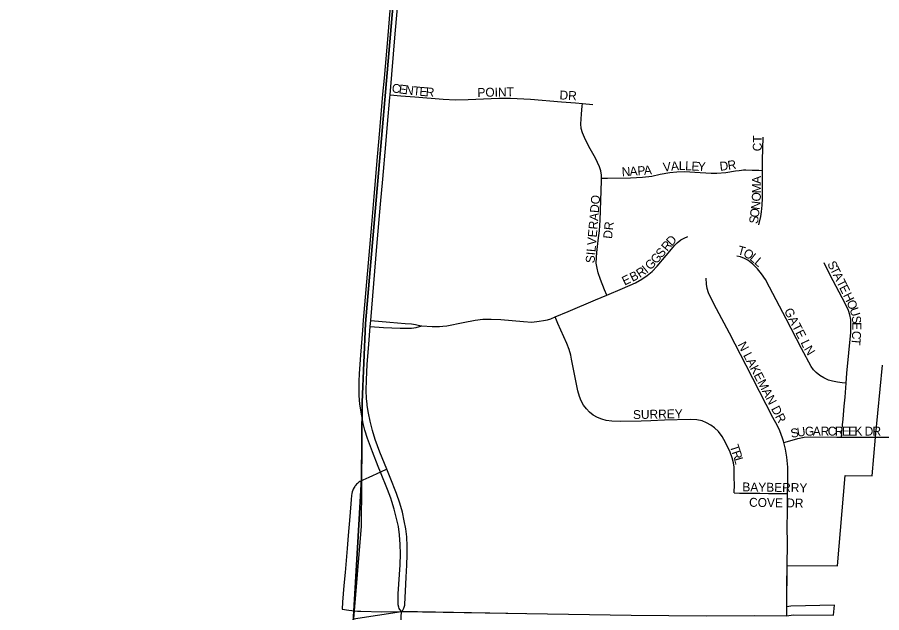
# Model space of a CAD drawing. Extents: x 1410790 to 1770854, y 448063 to 770588.
# Drawn here: x 1512949 to 1517791, y 600623 to 603957 of the extents above; entities that cross this region are included whole.
import ezdxf

# ---------------------------------------------------------------- set-up
doc = ezdxf.new("R2010")
doc.units = 0
for name, color, linetype in [('GM_X_Adjacent_County', 7, 'Continuous'), ('GM_X_City_Street', 7, 'Continuous'), ('GM_X_Corporation', 7, 'Continuous'), ('GM_X_County', 7, 'Continuous'), ('GM_X_County_Road', 7, 'Continuous'), ('GM_X_State_Route', 7, 'Continuous'), ('GM_X_Township', 7, 'Continuous'), ('GM_X_Township_Subdivision', 7, 'Continuous'), ('GM_X_Township_Subdivision_Text', 7, 'Continuous')]:
    doc.layers.add(name, color=color, linetype=linetype)

msp = doc.modelspace()

# ---------------------------------------------------------------- linework, layer by layer
at = {"layer": 'GM_X_Adjacent_County'}
msp.add_lwpolyline([(1515138.6, 605013.3), (1515011.7, 603538), (1514899.6, 602242.1), (1514881.7, 601802.6), (1514877.8, 601372.2), (1514833.2, 600600.5), (1514720.1, 599091.6), (1514692.4, 598721.1), (1514562.7, 596991), (1514515.8, 596366.2), (1515042.7, 596304.1), (1515079.2, 595944.4), (1515011.4, 595290.1), (1514942.3, 594632.2), (1514556.5, 590959.2), (1514551.8, 590905.6), (1514077.4, 585460), (1513734.6, 581107.4), (1513727.5, 580973.9), (1513514.2, 578839.9), (1510501.5, 579143.6)], dxfattribs=at)
at = {"layer": 'GM_X_City_Street'}
for points in [[(1517757.4, 601605), (1517801.8, 601605.1), (1517824.5, 601605.1), (1517910.7, 601605.2), (1517989.5, 601604.8)], [(1515067.2, 600221.6), (1515070.2, 600244.8), (1515081, 600335.9), (1515086.2, 600400.1), (1515091.4, 600460.9), (1515095.8, 600518.2), (1515098.4, 600566), (1515102.3, 600629.3)]]:
    msp.add_lwpolyline(points, dxfattribs=at)
at = {"layer": 'GM_X_Corporation'}
for points in [[(1515066.2, 604167.4), (1514899.6, 602242.1), (1514881.7, 601802.6), (1514875.4, 601107.6), (1514832.3, 600589.1), (1514541.3, 597088.3), (1514481.9, 596373.1), (1515042.7, 596304.1), (1515101, 596296.9), (1515075.4, 595899.6), (1514942.3, 594632.2), (1514834, 593600.7), (1510778.9, 594171.7)], [(1514541.3, 597088.3), (1514832.3, 600589.1), (1515102.3, 600629.3), (1516387.6, 600609.8), (1516809.4, 600605.6), (1517078.4, 600606.6), (1517260, 600605.6), (1517295.2, 600611.7), (1517520.9, 600609.6), (1517526.3, 600665), (1517282.2, 600659.6), (1517259.7, 600656), (1517261.1, 600887), (1517544.7, 600884.9), (1517586.9, 601390.4), (1517738.1, 601389), (1517757.4, 601605), (1517796.8, 602009.2)]]:
    msp.add_lwpolyline(points, dxfattribs=at)
at = {"layer": 'GM_X_County'}
msp.add_lwpolyline([(1515138.6, 605013.3), (1515011.7, 603538), (1514899.6, 602242.1), (1514881.7, 601802.6), (1514877.8, 601372.2), (1514833.2, 600600.5), (1514720.1, 599091.6), (1514692.4, 598721.1), (1514562.7, 596991), (1514515.8, 596366.2), (1515042.7, 596304.1), (1515079.2, 595944.4), (1515011.4, 595290.1), (1514942.3, 594632.2), (1514556.5, 590959.2), (1514551.8, 590905.6), (1514077.4, 585460)], dxfattribs=at)
at = {"layer": 'GM_X_County_Road'}
for points in [[(1514868.1, 601790.4), (1514864.9, 601838.8), (1514863.5, 601874.1), (1514863.7, 601916.9), (1514865.6, 601962.9), (1514872.8, 602064.5), (1514884.5, 602205.1), (1514886.5, 602228.4), (1514887, 602234.1), (1514889.4, 602261.9), (1514934.7, 602796.7), (1514948.1, 602953.6), (1514967, 603175.7), (1514980.1, 603323.6), (1514997.7, 603525.9), (1515005.5, 603616.8), (1515025.9, 603855.3), (1515047.1, 604113.6), (1515065.7, 604339.1), (1515076.4, 604463.3), (1515084.7, 604558.1), (1515110.4, 604855.4), (1515121.8, 604992.9), (1515125.3, 605031.3)], [(1515037.5, 603522.4), (1515066.9, 603865.1), (1515089.8, 604136.4), (1515109.7, 604378.2), (1515120.1, 604499.2), (1515131.5, 604626.5), (1515161.9, 604990)], [(1514929.1, 602258.7), (1514964, 602672.7), (1514984.6, 602911.3), (1514997, 603051.6), (1515013.3, 603244.4), (1515023.6, 603358.6), (1515036.3, 603509), (1515037.5, 603522.4)], [(1515019.3, 601426.8), (1514980.8, 601522.6), (1514954.3, 601593.4), (1514938.2, 601643.5), (1514925.1, 601694.7), (1514916, 601739.9), (1514909.9, 601782.3), (1514909.1, 601790), (1514906.2, 601821.7), (1514904.4, 601867.8), (1514905.2, 601927.1), (1514909.6, 602012.4), (1514918, 602126.9), (1514926.3, 602225.5)], [(1514926.3, 602225.5), (1514929.1, 602258.7)], [(1514983.8, 601410.5), (1514983.8, 601410.5), (1514971.5, 601440.8), (1514939, 601523.3), (1514911.9, 601597.5), (1514896.9, 601644.6), (1514886.8, 601682.9), (1514878.8, 601724.6), (1514868.1, 601790.4)], [(1514983.8, 601410.5), (1514918.1, 601380.3), (1514885.3, 601365.7), (1514877.2, 601361.7), (1514868.3, 601356.8), (1514863.4, 601353.5), (1514859, 601350.3), (1514854.8, 601346.7), (1514850.2, 601342.4), (1514844.8, 601336.4), (1514841.7, 601332.6), (1514839.3, 601329.1), (1514836.4, 601324.5), (1514831, 601314.9), (1514828, 601308.3), (1514825.2, 601300.4)], [(1515019.3, 601426.8), (1514983.8, 601410.5)], [(1515102.3, 600629.3), (1515092, 600641.4), (1515089, 600647), (1515086.1, 600654.2), (1515083.2, 600666.4), (1515082.2, 600699.9), (1515083.5, 600727.8), (1515094.2, 600891.6), (1515095.6, 600952.5), (1515094.4, 601003.9), (1515090.8, 601058), (1515083.8, 601106.4), (1515074.4, 601151.1), (1515061.3, 601201.7), (1515047.5, 601245.5), (1515041.3, 601264.1), (1515023.2, 601313.1), (1514983.8, 601410.5)], [(1515102.3, 600629.3), (1515108.2, 600636.9), (1515114.6, 600648.2), (1515117.3, 600654.5), (1515119.7, 600664.3), (1515120.7, 600671.4), (1515124, 600744.2), (1515128.3, 600821.6), (1515131.8, 600888.2), (1515134, 600947.6), (1515133.4, 600996), (1515130.6, 601047.4), (1515125, 601092.7), (1515117.1, 601137.7), (1515106.4, 601185.4), (1515092.2, 601235.6), (1515072.8, 601291.1), (1515038.3, 601379.6), (1515019.3, 601426.8)], [(1514825.2, 601300.4), (1514823, 601290), (1514821.3, 601279.2), (1514818.8, 601256.7), (1514811.5, 601162.1), (1514803, 601054.3), (1514797.2, 600982.4), (1514785.2, 600848.6), (1514779.1, 600775.7), (1514775.1, 600729.2), (1514771.4, 600682.2), (1514768.8, 600642.3)]]:
    msp.add_lwpolyline(points, dxfattribs=at)
at = {"layer": 'GM_X_State_Route'}
for points in [[(1514768.8, 600642.3), (1514806.6, 600637), (1514854.3, 600631.8), (1514873.2, 600630.8), (1514991.7, 600627.5), (1515102.3, 600629.3)], [(1515102.3, 600629.3), (1515190.9, 600628.8), (1515797.6, 600617.8)]]:
    msp.add_lwpolyline(points, dxfattribs=at)
at = {"layer": 'GM_X_Township'}
msp.add_lwpolyline([(1514077.4, 585460), (1514551.8, 590905.6), (1514556.5, 590959.2), (1514942.3, 594632.2), (1515011.4, 595290.1), (1515079.2, 595944.4), (1515042.7, 596304.1), (1514515.8, 596366.2), (1514562.7, 596991), (1514692.4, 598721.1), (1514720.1, 599091.6), (1514833.2, 600600.5), (1514877.8, 601372.2), (1514881.7, 601802.6), (1514899.6, 602242.1), (1515011.7, 603538), (1515138.6, 605013.3)], dxfattribs=at)
at = {"layer": 'GM_X_Township_Subdivision'}
for points in [[(1515037.5, 603522.4), (1515098.1, 603517.2), (1515175.9, 603511.9), (1515335.8, 603498.9), (1515404.1, 603495.7), (1515475.6, 603496.4), (1515646, 603505), (1515712.1, 603504.5), (1515823.7, 603498.1), (1515997.1, 603484.3), (1516075.6, 603477.7), (1516115.8, 603474.3)], [(1516221.7, 603055.4), (1516221, 603073.9), (1516217.3, 603097.2), (1516210.1, 603119.7), (1516187.8, 603167.6), (1516151.4, 603234.2), (1516125.8, 603283.6), (1516116.2, 603310.3), (1516108.8, 603335.2), (1516106.5, 603360.2), (1516107.6, 603386.8), (1516110.4, 603416.8), (1516114.4, 603459.5), (1516115.8, 603474.3)], [(1516115.8, 603474.3), (1516174.1, 603469.3)], [(1517124.1, 603100), (1517124.4, 603158), (1517127.8, 603285.8)], [(1516221.7, 603055.4), (1516255.8, 603056.1), (1516383.6, 603058.7), (1516452.3, 603062.3), (1516504.4, 603068.2), (1516550.1, 603078.1), (1516604.1, 603087.4), (1516643.1, 603092.1), (1516688.9, 603093.1), (1516744.5, 603089.8), (1516836.1, 603083.9), (1516868.8, 603083.9), (1516917.7, 603088.9), (1516972.5, 603097.2), (1516992.5, 603099.9), (1517005.8, 603101.3), (1517017.7, 603102.3), (1517031.2, 603102.8), (1517066.7, 603101.7), (1517102.5, 603100.6), (1517124.1, 603100)], [(1517104, 602795.2), (1517114, 602840.7), (1517117.5, 602867.3), (1517120, 602886.7), (1517121.3, 602905.4), (1517123.4, 602945), (1517124.1, 603100)], [(1516250.9, 602400.9), (1516239.3, 602430.5), (1516216.4, 602489.1), (1516203.4, 602525.7), (1516196.8, 602551.4), (1516192.8, 602579.8), (1516193.4, 602611.6), (1516195.6, 602640), (1516199, 602672.9), (1516205.8, 602722.3), (1516210.1, 602760.8), (1516214.5, 602820.7), (1516222.3, 603040.5), (1516221.7, 603055.4)], [(1516250.9, 602400.9), (1516340.4, 602438.3), (1516412.3, 602470.8), (1516447.1, 602490.1), (1516477.1, 602510.8), (1516505.1, 602534.2), (1516533, 602562.6), (1516583.6, 602623.2), (1516632, 602680.9), (1516646.1, 602694.7), (1516666.5, 602710.7), (1516685.6, 602720.6), (1516704.8, 602729.9)], [(1517592.1, 601908.4), (1517569.5, 601910.8), (1517544.2, 601913.4), (1517515.1, 601918.5), (1517493.3, 601925.5), (1517466.5, 601937.9), (1517444.1, 601951.6), (1517423.4, 601967.8), (1517409.9, 601982.1), (1517396.5, 602000.7), (1517341.7, 602101.7), (1517255.6, 602267.7), (1517163.8, 602445.3), (1517140, 602488.4), (1517118.3, 602521.2), (1517095.3, 602549), (1517069.5, 602574.3), (1517041.2, 602596.6), (1517023, 602606.8), (1517000.2, 602615.3), (1516980.3, 602620.3)], [(1517592.1, 601908.4), (1517596.4, 601963.9), (1517617.8, 602192.3), (1517619.3, 602234.9), (1517617.9, 602264.3), (1517613.2, 602290.1), (1517604.8, 602314.9), (1517586.7, 602353.5), (1517503.3, 602513.4), (1517469.1, 602582.7)], [(1517242.7, 601576.4), (1517241, 601583.5), (1517235.8, 601600.2), (1517228.8, 601621.3), (1517220.2, 601641.4), (1517207.4, 601669.8), (1517182.1, 601716), (1517031.7, 602007.2), (1516938.4, 602187.7), (1516866.5, 602324.2), (1516836.6, 602382.3), (1516821.8, 602414.7), (1516813.9, 602438.1), (1516810.4, 602461.8), (1516808.9, 602496.3)], [(1515962.5, 602279.5), (1516035.3, 602309.9), (1516189.1, 602375), (1516250.9, 602400.9)], [(1515565.5, 602266.2), (1515603, 602267.5), (1515658, 602265), (1515785.3, 602253.1), (1515831.8, 602250.6), (1515873.2, 602255), (1515897.3, 602258.8), (1515918.9, 602263.7), (1515938.7, 602269.3), (1515962.5, 602279.5)], [(1516053.5, 602043.2), (1516049.3, 602064.1), (1516040.7, 602096), (1516027.8, 602130.1), (1515993.2, 602204.6), (1515977.4, 602241.5), (1515962.5, 602279.5)], [(1514926.3, 602225.5), (1515000.3, 602220.2), (1515093.2, 602216.9), (1515111.1, 602216.3), (1515157.5, 602216.2), (1515171.3, 602217.2), (1515183.5, 602219.2), (1515215, 602228.5)], [(1514929.1, 602258.7), (1515035.4, 602250.3), (1515122.4, 602243), (1515158.2, 602239.8), (1515179.1, 602237.1), (1515195.8, 602233.6), (1515215, 602228.5)], [(1515215, 602228.5), (1515272.6, 602226), (1515301, 602224.7), (1515315.1, 602225.4), (1515332.3, 602226.6), (1515355.7, 602229.4), (1515446.1, 602247.8), (1515513.3, 602260.2), (1515558, 602266), (1515565.5, 602266.2)], [(1516498.1, 601697.7), (1516443.2, 601695.5), (1516328.6, 601693.7), (1516279.8, 601694.6), (1516248, 601698.9), (1516223.3, 601705.7), (1516199.7, 601715.4), (1516174.8, 601729.8), (1516154.7, 601745.6), (1516136.9, 601764), (1516121.6, 601784.5), (1516107.6, 601809.6), (1516098.3, 601833.5), (1516089.7, 601864.7), (1516053.5, 602043.2)], [(1517566.8, 601605.7), (1517568.4, 601627.2), (1517572, 601674.7), (1517575.2, 601707.4), (1517581.7, 601780.2), (1517586.2, 601830.1), (1517592.1, 601908.4)], [(1516964.8, 601294.3), (1516967.1, 601339.8), (1516965.6, 601378.8), (1516965.6, 601416.7), (1516965.2, 601438.3), (1516961.8, 601461.7), (1516954.1, 601490.7), (1516942.6, 601521.9), (1516917, 601575.6), (1516897.1, 601610.1), (1516877.1, 601636.9), (1516855.5, 601658), (1516833.8, 601673.9), (1516810.2, 601686.9), (1516785, 601696.4), (1516755.4, 601702.4), (1516718.8, 601704.1), (1516574.3, 601700.7), (1516498.1, 601697.7)], [(1517242.7, 601576.4), (1517277.6, 601586.1), (1517321.4, 601598.3), (1517358, 601605.5), (1517394.6, 601607.7), (1517540.3, 601605.5), (1517566.8, 601605.7)], [(1517566.8, 601605.7), (1517667.4, 601606.2), (1517757.4, 601605)], [(1517264.6, 601290.4), (1517264.9, 601341.7), (1517266.1, 601370.1), (1517266.1, 601393.3), (1517264.7, 601437.1), (1517259.3, 601492.9), (1517252, 601538.6), (1517242.7, 601576.4)], [(1516964.8, 601294.3), (1516994.7, 601293), (1517007.7, 601293), (1517069.1, 601293), (1517109, 601291.8)], [(1517109, 601291.8), (1517156.9, 601290.4), (1517236.5, 601290.4), (1517264.6, 601290.4)], [(1517261.1, 600887), (1517263.7, 601008.1), (1517262.5, 601106.7), (1517264, 601182.8), (1517264.5, 601262.8), (1517264.6, 601290.4)], [(1517260, 600605.6), (1517259.4, 600706.5), (1517260, 600772.9), (1517261.1, 600887)]]:
    msp.add_lwpolyline(points, dxfattribs=at)

# ---------------------------------------------------------------- texts
at = {"layer": 'GM_X_Township_Subdivision_Text'}
for s, rotation, p in [('C', 352.4262, (1515044.7, 603537.3)), ('E', 352.4499, (1515084, 603532.1)), ('N', 352.5476, (1515119, 603527.5)), ('T', 354.2934, (1515164.3, 603521.6)), ('E', 355.5116, (1515200.5, 603518)), ('R', 355.61, (1515235.7, 603515.2)), ('POINT', 1.12, (1515527.2, 603511)), ('DR', 356.9887, (1515985.6, 603497.8)), ('CT', 90, (1517119.7, 603206.8)), ('V', 6.3728, (1516568.9, 603092.9)), ('A', 4.8362, (1516612.3, 603097.8)), ('L', 359.9727, (1516655, 603101.4)), ('L', 357.0755, (1516689.6, 603101.4)), ('E', 356.6921, (1516724.6, 603099.6)), ('Y', 356.6541, (1516759.8, 603097.6)), ('D', 6.2859, (1516886.2, 603097.4)), ('R', 8.5096, (1516932, 603102.5)), ('N', 3.6091, (1516336.7, 603066.6)), ('A', 3.6091, (1516380.6, 603069.4)), ('P', 3.6087, (1516424.6, 603072.2)), ('A', 5.0179, (1516461, 603074.5)), ('A', 89.9928, (1517115.3, 603024.3)), ('M', 89.9542, (1517115.2, 602971.5)), ('SILVERADO', 85.1211, (1516182.5, 602578.5)), ('O', 86.8685, (1517112.7, 602924.6)), ('N', 83.1581, (1517107.2, 602877.4)), ('O', 83.1542, (1517102, 602833.7)), ('DR', 83.9934, (1516280.4, 602714.9)), ('S', 83.1529, (1517097.8, 602798.8)), ('D', 46.6692, (1516614.7, 602673.2)), ('S', 49.849, (1516558.4, 602606.5)), ('R', 49.8649, (1516589.6, 602643.5)), ('T', 344.824, (1516980.5, 602631)), ('G', 49.1966, (1516529.2, 602572.7)), ('O', 329.3849, (1517011.2, 602623.2)), ('L', 320.4953, (1517047.4, 602602)), ('L', 319.2535, (1517074.3, 602579.8)), ('I', 39.7861, (1516474.5, 602521.6)), ('G', 44.3462, (1516494.6, 602538.6)), ('S', 296.5284, (1517485.1, 602577.4)), ('T', 296.5284, (1517500.8, 602545.9)), ('E', 25.7464, (1516351, 602454.3)), ('B', 25.7505, (1516394.6, 602475.3)), ('R', 33.5171, (1516436.7, 602496.2)), ('A', 296.5346, (1517516.6, 602514.4)), ('T', 296.5284, (1517536.2, 602475.1)), ('E', 296.5284, (1517551.9, 602443.6)), ('H', 296.5423, (1517573.6, 602400.3)), ('O', 294.1012, (1517593, 602361.4)), ('GATE', 297.2549, (1517243.1, 602313.5)), ('U', 288.4142, (1517610.5, 602322.5)), ('S', 274.8272, (1517623.7, 602283.8)), ('E', 270.0547, (1517626.7, 602249.8)), ('C', 267.0842, (1517626.5, 602202.1)), ('N LAKEMAN DR', 297.5314, (1516983.3, 602124.3)), ('L', 295.4898, (1517335.9, 602136.4)), ('T', 265.1456, (1517624.5, 602163)), ('N', 301.7825, (1517353.9, 602099.5)), ('SURREY', 1.0387, (1516398.4, 601707)), ('S', 10.383, (1517285.7, 601601.3)), ('U', 8.1146, (1517319.8, 601607.5)), ('G', 1.3335, (1517361.8, 601613.6)), ('A', 0, (1517405.5, 601614.6)), ('R', 0, (1517449.5, 601614.6)), ('C', 0, (1517489.1, 601614.6)), ('R', 0, (1517528.7, 601614.6)), ('E', 0, (1517568.3, 601614.6)), ('E', 0, (1517603.5, 601614.6)), ('K', 0, (1517638.7, 601614.6)), ('D', 0, (1517695.9, 601614.6)), ('R', 0, (1517739.9, 601614.6)), ('T', 288.1412, (1516940, 601555.4)), ('R', 288.1407, (1516951, 601522)), ('L', 286.0974, (1516963.1, 601484.8)), ('BAYBERRY', 359.2455, (1517010.6, 601302.2)), ('COVE DR', 359.0439, (1517048.2, 601216.2))]:
    msp.add_text(s, height=50, rotation=rotation, dxfattribs=at).set_placement(p)

doc.saveas('drawing.dxf')
